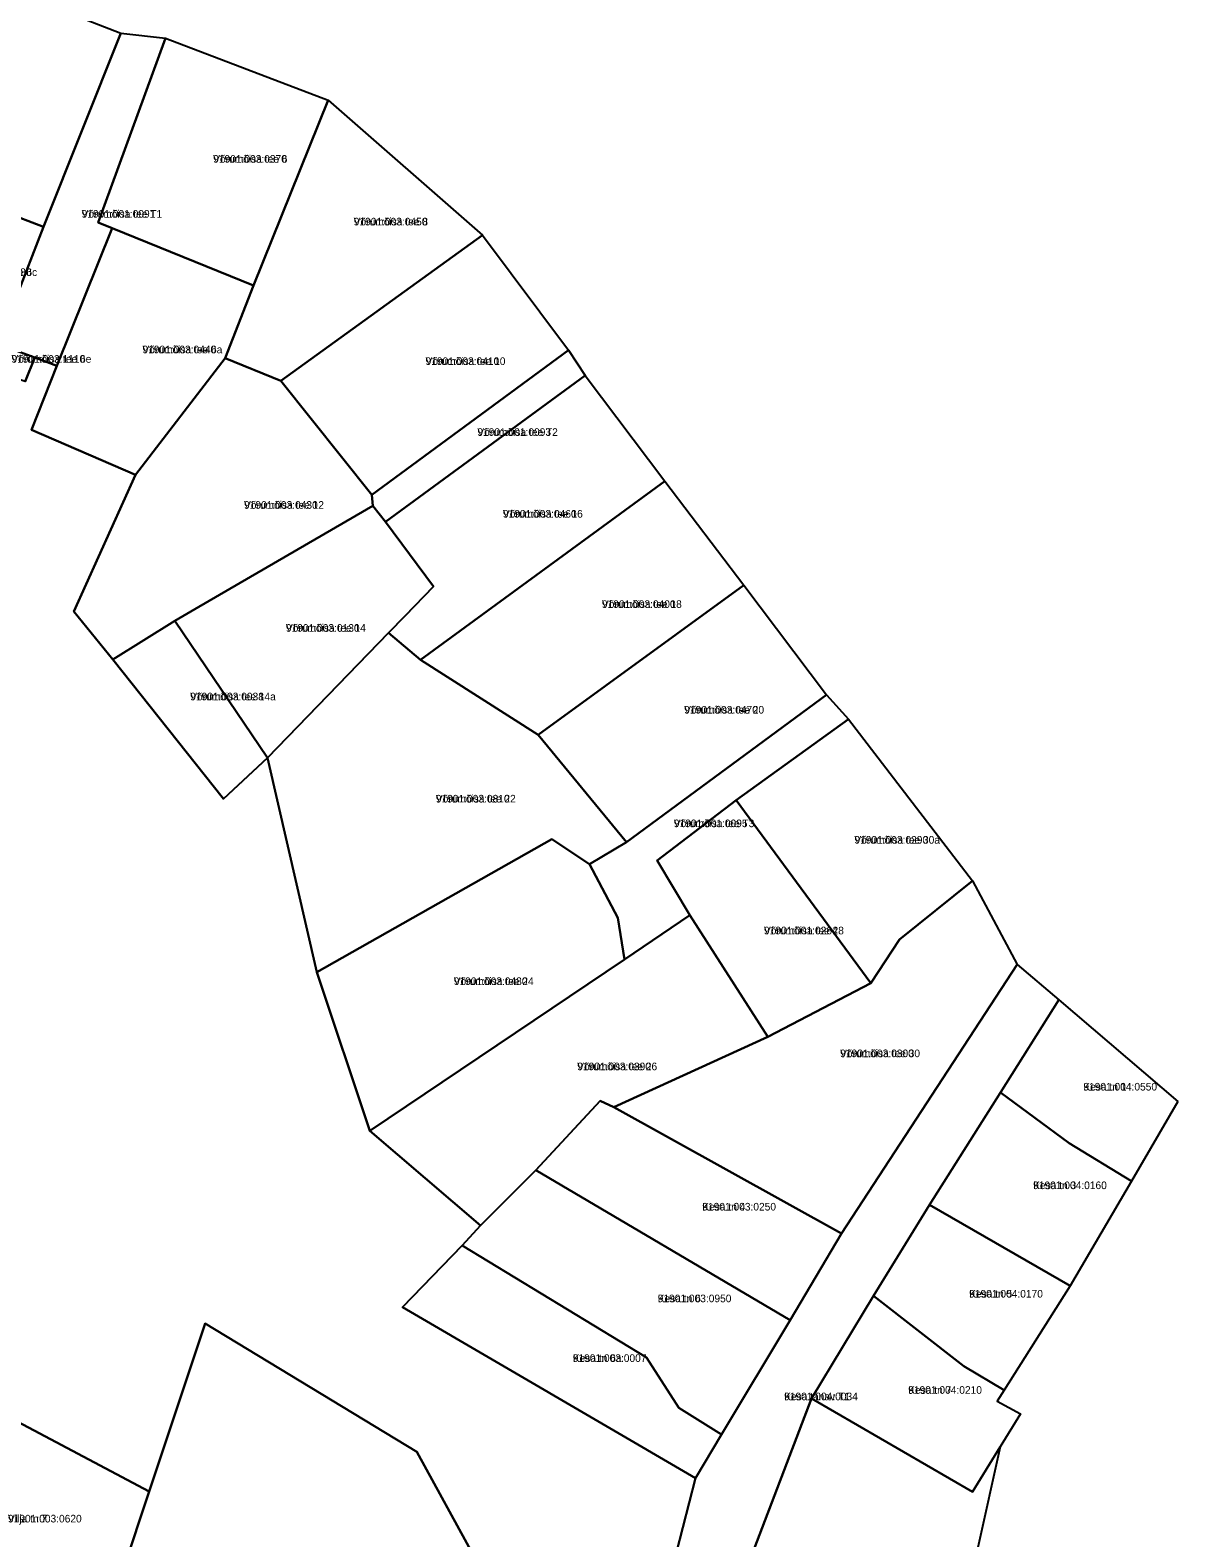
# Model space of a CAD drawing. Extents: x 675810 to 681273, y 6411190 to 6417565.
# Drawn here: x 678420.5 to 678646.2, y 6416097 to 6416393.5 of the extents above; entities that cross this region are included whole.
import ezdxf

# ---------------------------------------------------------------- set-up
doc = ezdxf.new("R2010")
doc.units = 0
for name, color, linetype in [('L_AADRESS', 7, 'Continuous'), ('PIIR', 7, 'Continuous'), ('TUNNUS', 7, 'Continuous')]:
    doc.layers.add(name, color=color, linetype=linetype)

msp = doc.modelspace()

# ---------------------------------------------------------------- linework, layer by layer
at = {"layer": 'PIIR'}
for points in [[(678353.49, 6416425.94), (678438.29, 6416392.96), (678423.11, 6416354.83), (678400.42, 6416363.5)], [(678419.5, 6416324.45), (678421.4, 6416329.12), (678425.74, 6416327.51), (678420.74, 6416314.93), (678441.23, 6416306.06), (678429.09, 6416279.18), (678436.76, 6416269.76), (678458.52, 6416242.32), (678467.17, 6416250.43), (678476.9, 6416208.28), (678487.27, 6416177.05), (678509.08, 6416158.45), (678505.47, 6416154.47), (678493.71, 6416142.37), (678551.37, 6416108.74), (678543.89, 6416079.63), (678507.9, 6416093.2), (678496.57, 6416113.94), (678454.88, 6416139.19), (678443.91, 6416106.15), (678400.71, 6416129)], [(678557.17, 6416079.92), (678574.21, 6416124.38), (678605.84, 6416106.08), (678611.3, 6416114.89), (678602.54, 6416075.29)]]:
    msp.add_lwpolyline(points, dxfattribs=at)
for points in [[(678423.11, 6416354.83), (678438.29, 6416392.96), (678447.11, 6416391.98), (678433.88, 6416355.68), (678436.61, 6416354.57), (678425.74, 6416327.51), (678421.4, 6416329.12), (678414.11, 6416331.79)], [(678447.11, 6416391.98), (678479.08, 6416379.75), (678464.39, 6416343.31), (678436.61, 6416354.57), (678433.88, 6416355.68)], [(678464.39, 6416343.31), (678479.08, 6416379.75), (678509.44, 6416353.23), (678469.81, 6416324.56), (678458.82, 6416329.04)], [(678423.11, 6416354.83), (678414.11, 6416331.79), (678412.1, 6416326.85), (678389.38, 6416335.53), (678400.42, 6416363.5)], [(678464.39, 6416343.31), (678458.82, 6416329.04), (678441.23, 6416306.06), (678420.74, 6416314.93), (678425.74, 6416327.51), (678436.61, 6416354.57)], [(678509.44, 6416353.23), (678526.41, 6416330.62), (678487.68, 6416302.12), (678469.81, 6416324.56)], [(678421.4, 6416329.12), (678419.5, 6416324.45), (678412.1, 6416326.85), (678414.11, 6416331.79)], [(678487.68, 6416302.12), (678526.41, 6416330.62), (678529.68, 6416325.62), (678490.36, 6416296.85), (678487.89, 6416299.99)], [(678487.68, 6416302.12), (678487.89, 6416299.99), (678453.67, 6416280.14), (678448.91, 6416277.36), (678436.76, 6416269.76), (678429.09, 6416279.18), (678441.23, 6416306.06), (678458.82, 6416329.04), (678469.81, 6416324.56)], [(678490.36, 6416296.85), (678529.68, 6416325.62), (678545.35, 6416304.86), (678497.26, 6416269.7), (678490.99, 6416274.98), (678494.25, 6416278.36), (678499.8, 6416284.13)], [(678497.26, 6416269.7), (678545.35, 6416304.86), (678560.85, 6416284.38), (678520.39, 6416254.93)], [(678487.89, 6416299.99), (678490.36, 6416296.85), (678499.8, 6416284.13), (678494.25, 6416278.36), (678490.99, 6416274.98), (678467.17, 6416250.43), (678448.91, 6416277.36), (678453.67, 6416280.14)], [(678520.39, 6416254.93), (678560.85, 6416284.38), (678577.13, 6416262.78), (678537.81, 6416233.85)], [(678448.91, 6416277.36), (678467.17, 6416250.43), (678458.52, 6416242.32), (678436.76, 6416269.76)], [(678490.99, 6416274.98), (678497.26, 6416269.7), (678520.39, 6416254.93), (678537.81, 6416233.85), (678530.49, 6416229.49), (678523.08, 6416234.41), (678476.9, 6416208.28), (678467.17, 6416250.43)], [(678536.07, 6416218.94), (678530.49, 6416229.49), (678537.81, 6416233.85), (678577.13, 6416262.78), (678581.49, 6416258.02), (678559.39, 6416242.1), (678543.8, 6416230.21), (678550.23, 6416219.49), (678537.37, 6416210.78)], [(678581.49, 6416258.02), (678605.84, 6416226.23), (678591.5, 6416214.66), (678585.86, 6416206.09), (678559.39, 6416242.1)], [(678559.39, 6416242.1), (678585.86, 6416206.09), (678565.58, 6416195.54), (678550.23, 6416219.49), (678543.8, 6416230.21)], [(678536.07, 6416218.94), (678537.37, 6416210.78), (678487.27, 6416177.05), (678476.9, 6416208.28), (678523.08, 6416234.41), (678530.49, 6416229.49)], [(678591.5, 6416214.66), (678605.84, 6416226.23), (678614.66, 6416209.75), (678580.11, 6416156.86), (678535.28, 6416181.68), (678565.58, 6416195.54), (678585.86, 6416206.09)], [(678487.27, 6416177.05), (678537.37, 6416210.78), (678550.23, 6416219.49), (678565.58, 6416195.54), (678535.28, 6416181.68), (678532.63, 6416182.94), (678519.97, 6416169.35), (678509.08, 6416158.45)], [(678614.66, 6416209.75), (678622.81, 6416202.81), (678611.33, 6416184.61), (678597.38, 6416162.47), (678586.4, 6416144.59), (678574.21, 6416124.38), (678557.17, 6416079.92), (678551.93, 6416066.83), (678532.33, 6416032.68), (678537.84, 6416029.31), (678525.1, 6416007.8), (678514.8, 6416013.58), (678523.09, 6416028.05), (678530.43, 6416043.07), (678534.96, 6416052.2), (678543.89, 6416079.63), (678551.37, 6416108.74), (678556.51, 6416117.32), (678570, 6416139.83), (678580.11, 6416156.86)], [(678646.25, 6416182.85), (678637.13, 6416167.15), (678624.88, 6416174.62), (678611.33, 6416184.61), (678622.81, 6416202.81)], [(678519.97, 6416169.35), (678532.63, 6416182.94), (678535.28, 6416181.68), (678580.11, 6416156.86), (678570, 6416139.83)], [(678597.38, 6416162.47), (678611.33, 6416184.61), (678624.88, 6416174.62), (678637.13, 6416167.15), (678625.04, 6416146.57)], [(678556.51, 6416117.32), (678548.06, 6416122.59), (678541.72, 6416132.45), (678505.47, 6416154.47), (678509.08, 6416158.45), (678519.97, 6416169.35), (678570, 6416139.83)], [(678604.15, 6416130.8), (678586.4, 6416144.59), (678597.38, 6416162.47), (678625.04, 6416146.57), (678612.08, 6416126.05)], [(678505.47, 6416154.47), (678541.72, 6416132.45), (678548.06, 6416122.59), (678556.51, 6416117.32), (678551.37, 6416108.74), (678493.71, 6416142.37)], [(678605.84, 6416106.08), (678574.21, 6416124.38), (678586.4, 6416144.59), (678604.15, 6416130.8), (678612.08, 6416126.05), (678610.73, 6416123.9), (678615.29, 6416121.4), (678611.3, 6416114.89)], [(678443.91, 6416106.15), (678454.88, 6416139.19), (678496.57, 6416113.94), (678507.9, 6416093.2), (678503.48, 6416084.6), (678483.84, 6416092.18), (678478.85, 6416081.86), (678461.21, 6416045.41), (678421.28, 6416067.97), (678423.02, 6416071.05), (678433.61, 6416075.11)], [(678443.91, 6416106.15), (678433.61, 6416075.11), (678423.02, 6416071.05), (678385.93, 6416091.82), (678393.2, 6416105.26), (678391.7, 6416111.8), (678400.71, 6416129)]]:
    msp.add_lwpolyline(points, close=True, dxfattribs=at)

# ---------------------------------------------------------------- texts
at = {"layer": 'L_AADRESS'}
for s, p in [('Võrumõisa tee 6', (678456.48, 6416367.46)), ('Võrumõisa tee T1', (678430.61, 6416356.65)), ('Võrumõisa tee 8', (678484.13, 6416355.13)), ('Võrumõisa tee 6c', (678406.25, 6416345.18)), ('Võrumõisa tee 6a', (678442.57, 6416329.98)), ('Võrumõisa tee 6e', (678416.8, 6416328.12)), ('Võrumõisa tee 10', (678498.26, 6416327.68)), ('Võrumõisa tee T2', (678508.45, 6416313.74)), ('Võrumõisa tee 12', (678462.55, 6416299.4)), ('Võrumõisa tee 16', (678513.48, 6416297.66)), ('Võrumõisa tee 18', (678532.95, 6416279.9)), ('Võrumõisa tee 14', (678470.79, 6416275.21)), ('Võrumõisa tee 14a', (678451.96, 6416261.72)), ('Võrumõisa tee 20', (678549.14, 6416259.12)), ('Võrumõisa tee 22', (678500.29, 6416241.63)), ('Võrumõisa tee T3', (678547.1, 6416236.78)), ('Võrumõisa tee 30a', (678582.62, 6416233.53)), ('Võrumõisa tee 28', (678564.83, 6416215.7)), ('Võrumõisa tee 24', (678503.81, 6416205.73)), ('Võrumõisa tee 30', (678579.81, 6416191.54)), ('Võrumõisa tee 26', (678528.1, 6416188.97)), ('Kesa tn 1', (678627.66, 6416184.98)), ('Kesa tn 3', (678617.78, 6416165.59)), ('Kesa tn 4', (678552.7, 6416161.38)), ('Kesa tn 6', (678543.93, 6416143.34)), ('Kesa tn 5', (678605.2, 6416144.26)), ('Kesa tn 6a', (678527.22, 6416131.6)), ('Kesa tn 7', (678593.21, 6416125.33)), ('Kesa tänav T1', (678568.8, 6416124.06)), ('Vilja tn 7', (678416.12, 6416100.03))]:
    msp.add_text(s, height=1.5, dxfattribs=at).set_placement(p)
at = {"layer": 'TUNNUS'}
for s, p in [('91901:003:0370', (678456.48, 6416367.46)), ('91901:001:0091', (678430.61, 6416356.65)), ('91901:003:0450', (678484.13, 6416355.13)), ('91901:003:1080', (678406.25, 6416345.18)), ('91901:003:0440', (678442.57, 6416329.98)), ('91901:003:1110', (678416.8, 6416328.12)), ('91901:003:0410', (678498.26, 6416327.68)), ('91901:001:0093', (678508.45, 6416313.74)), ('91901:003:0430', (678462.55, 6416299.4)), ('91901:003:0460', (678513.48, 6416297.66)), ('91901:003:0400', (678532.95, 6416279.9)), ('91901:003:0130', (678470.79, 6416275.21)), ('91901:003:0038', (678451.96, 6416261.72)), ('91901:003:0470', (678549.14, 6416259.12)), ('91901:003:0810', (678500.29, 6416241.63)), ('91901:001:0095', (678547.1, 6416236.78)), ('91901:003:0290', (678582.62, 6416233.53)), ('91901:001:0264', (678564.83, 6416215.7)), ('91901:003:0480', (678503.81, 6416205.73)), ('91901:003:0300', (678579.81, 6416191.54)), ('91901:003:0390', (678528.1, 6416188.97)), ('91901:004:0550', (678627.66, 6416184.98)), ('91901:004:0160', (678617.78, 6416165.59)), ('91901:003:0250', (678552.7, 6416161.38)), ('91901:003:0950', (678543.93, 6416143.34)), ('91901:004:0170', (678605.2, 6416144.26)), ('91901:003:0007', (678527.22, 6416131.6)), ('91901:004:0210', (678593.21, 6416125.33)), ('91901:004:0034', (678568.8, 6416124.06)), ('91901:003:0620', (678416.12, 6416100.03))]:
    msp.add_text(s, height=1.5, dxfattribs=at).set_placement(p)

doc.saveas('drawing.dxf')
